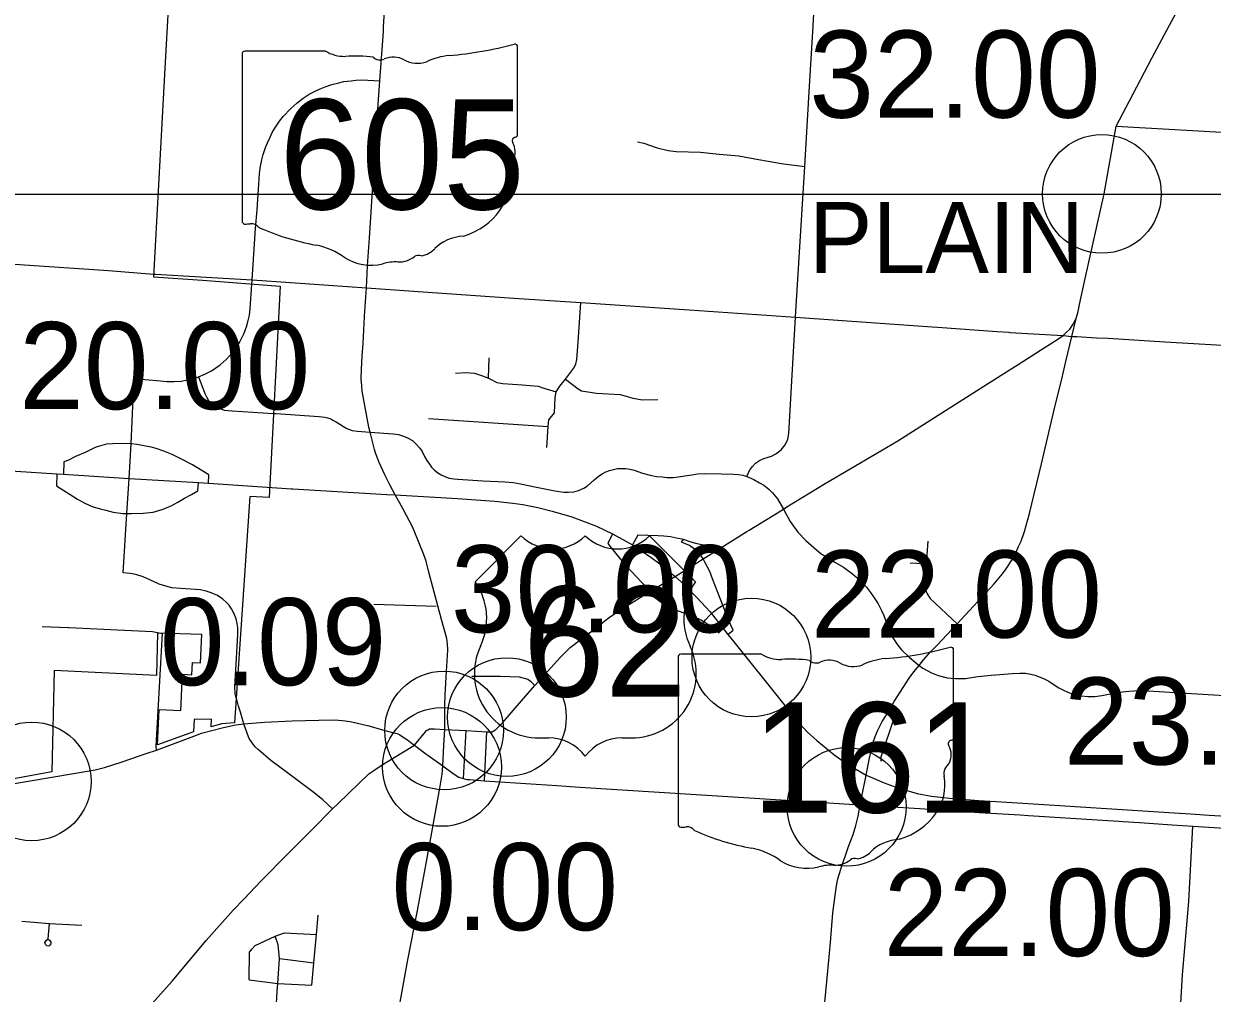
# Model space of a CAD drawing. Extents: x 1729596 to 1934326, y 644115 to 911751.
# Drawn here: x 1876781 to 1891797, y 755402 to 767651 of the extents above; entities that cross this region are included whole.
import ezdxf

# ---------------------------------------------------------------- set-up
doc = ezdxf.new("R2010")
doc.units = 0
for name, color, linetype in [('Default', 7, 'Continuous'), ('GM_X_City_Street', 7, 'Continuous'), ('GM_X_Corporation', 7, 'Continuous'), ('GM_X_County_Road', 7, 'Continuous'), ('GM_X_Interchange_Ramps', 7, 'Continuous'), ('GM_X_State_Route', 7, 'Continuous'), ('GM_X_State_Shield', 7, 'Continuous'), ('GM_X_Township_Road', 7, 'Continuous'), ('GM_X_Township_Text', 7, 'Continuous'), ('GM_X_US_Route', 7, 'Continuous'), ('GM_X_US_Shield', 7, 'Continuous'), ('SC_Scratch1', 7, 'Continuous')]:
    doc.layers.add(name, color=color, linetype=linetype)

msp = doc.modelspace()

# ---------------------------------------------------------------- linework, layer by layer
at = {"layer": 'Default'}
for centre in [(1890403, 765502), (1885974, 759644), (1882885, 758891), (1882091, 758722), (1882065, 758261), (1876881, 758078), (1887178, 757756)]:
    msp.add_circle(centre, 750, dxfattribs=at)
at = {"layer": 'GM_X_City_Street'}
for points in [[(1879665, 764416), (1879710, 765065), (1879729, 765301), (1879750, 765625), (1879761, 765760), (1879771, 765853), (1879788, 765933), (1879805, 766001), (1879835, 766086), (1879859, 766149), (1879892, 766220), (1879921, 766279), (1879962, 766346), (1880013, 766422), (1880059, 766478), (1880153, 766579), (1880231, 766649), (1880311, 766710), (1880387, 766760), (1880463, 766799), (1880524, 766828), (1880587, 766854), (1880672, 766884), (1880760, 766907), (1880826, 766921), (1880916, 766932), (1880978, 766939), (1881052, 766943), (1881281, 766929)], [(1886648, 765849), (1886648, 765849), (1886705, 766792)], [(1884537, 766160), (1884616, 766141), (1884785, 766084), (1884921, 766050), (1885023, 766039), (1885329, 766028), (1885566, 766005), (1885815, 765982), (1886064, 765937), (1886381, 765880), (1886648, 765849)], [(1886535, 764015), (1886648, 765849)], [(1875732, 764675), (1875910, 764665), (1877850, 764535), (1878419, 764488), (1878447, 764486)], [(1878447, 764486), (1879014, 764455), (1879665, 764416), (1880151, 764384), (1881111, 764314)], [(1878163, 762916), (1878174, 763071), (1878179, 763120), (1878188, 763150), (1878212, 763161), (1878309, 763158), (1878510, 763141), (1878589, 763133), (1878681, 763130), (1878773, 763136), (1878847, 763151), (1878925, 763167), (1878990, 763189), (1879067, 763222), (1879152, 763267), (1879262, 763344), (1879339, 763408), (1879385, 763461), (1879429, 763511), (1879473, 763570), (1879511, 763634), (1879563, 763735), (1879595, 763822), (1879613, 763886), (1879631, 763969), (1879641, 764050), (1879661, 764362)], [(1879661, 764362), (1879665, 764416)], [(1881111, 764314), (1881704, 764273), (1882972, 764185), (1883819, 764131), (1885188, 764036), (1886531, 763943), (1888019, 763839), (1888260, 763821), (1888327, 763816)], [(1883388, 762296), (1883407, 762564), (1883413, 762646), (1883485, 762737), (1883495, 762929), (1883506, 763001), (1883554, 763074), (1883625, 763162), (1883727, 763297), (1883754, 763352), (1883770, 763410), (1883786, 763630), (1883819, 764131)], [(1885918, 761930), (1885950, 762007), (1885986, 762058), (1886028, 762100), (1886076, 762133), (1886132, 762158), (1886227, 762188), (1886285, 762218), (1886350, 762269), (1886400, 762333), (1886433, 762402), (1886448, 762475), (1886480, 763064), (1886531, 763943), (1886535, 764015)], [(1888317, 759797), (1888574, 760070), (1889041, 760575), (1889145, 760702), (1889193, 760763), (1889266, 760875), (1889320, 760977), (1889350, 761047), (1889381, 761113), (1889426, 761236), (1889486, 761464), (1889640, 762089), (1889813, 762827), (1889891, 763144), (1889947, 763382), (1890022, 763700)], [(1890022, 763700), (1890022, 763700), (1890087, 763700), (1890335, 763685)], [(1890335, 763685), (1890482, 763677), (1891197, 763632), (1892213, 763572)], [(1882654, 763172), (1882663, 763430)], [(1878990, 763189), (1879042, 763047), (1879067, 762978), (1879088, 762936), (1879116, 762893), (1879150, 762856), (1879201, 762818), (1879242, 762796), (1879277, 762781), (1879318, 762769), (1879365, 762763), (1879414, 762760), (1879935, 762727), (1879968, 762725)], [(1882236, 763236), (1882368, 763246), (1882474, 763235), (1882575, 763205), (1882654, 763172), (1882679, 763162), (1882758, 763119), (1882834, 763104), (1883078, 763090), (1883282, 763071), (1883353, 763049), (1883506, 763001)], [(1883625, 763162), (1883787, 763038), (1883829, 763012), (1884019, 762985), (1884317, 762969), (1884364, 762956), (1884476, 762921), (1884598, 762901), (1884790, 762906)], [(1878138, 762343), (1878163, 762916)], [(1879968, 762725), (1880507, 762691), (1880546, 762687), (1880585, 762680), (1880617, 762671), (1880660, 762658), (1880686, 762644), (1880726, 762622), (1880821, 762562), (1880862, 762539), (1880895, 762525), (1880932, 762513), (1880992, 762502), (1881159, 762491), (1881448, 762470), (1881517, 762460), (1881579, 762441), (1881637, 762416), (1881691, 762384), (1881736, 762345), (1881784, 762289), (1881814, 762246), (1881846, 762184), (1881875, 762133), (1881905, 762086), (1881932, 762051), (1881967, 762016), (1882014, 761977), (1882053, 761952), (1882101, 761932), (1882156, 761912), (1882213, 761901), (1882265, 761897), (1882579, 761878), (1882864, 761862), (1882963, 761854), (1883055, 761839), (1883258, 761798), (1883492, 761750), (1883605, 761732), (1883665, 761731), (1883732, 761739), (1883790, 761755), (1883855, 761785), (1883904, 761815), (1883984, 761884), (1884044, 761934), (1884089, 761966), (1884134, 761989), (1884180, 762008), (1884230, 762021), (1884283, 762030), (1884345, 762034), (1884389, 762031), (1884440, 762024), (1884495, 762009), (1884599, 761974), (1884694, 761947), (1884775, 761933), (1884847, 761925), (1884906, 761919), (1884985, 761920), (1885053, 761926), (1885133, 761938), (1885222, 761954), (1885294, 761964), (1885381, 761969), (1885598, 761964), (1885747, 761960), (1885811, 761956), (1885864, 761946), (1885918, 761930), (1886007, 761891), (1886076, 761853), (1886131, 761820), (1886194, 761772), (1886242, 761724), (1886305, 761647), (1886379, 761520)], [(1881895, 762665), (1883407, 762564)], [(1878084, 761462), (1878113, 761906), (1878138, 762343)], [(1878036, 760713), (1878084, 761462)], [(1886379, 761520), (1886466, 761361), (1886562, 761229), (1886661, 761121), (1886797, 761005), (1886851, 760958), (1887030, 760848), (1887138, 760784), (1887251, 760702), (1887340, 760625), (1887427, 760531), (1887478, 760466), (1887525, 760400), (1887576, 760322), (1887620, 760238), (1887649, 760175), (1887729, 759955), (1887770, 759881), (1887821, 759805), (1887872, 759740), (1887966, 759647), (1888092, 759545)], [(1888203, 761114), (1888183, 760823), (1888168, 760556), (1888174, 760498), (1888194, 760449), (1888233, 760391), (1888574, 760070)], [(1879471, 759112), (1879464, 759135), (1879453, 759190), (1879449, 759274), (1879466, 759560), (1879487, 759936), (1879487, 760024), (1879479, 760075), (1879465, 760133), (1879436, 760206), (1879406, 760259), (1879375, 760304), (1879342, 760340), (1879295, 760379), (1879227, 760427), (1879150, 760462), (1879086, 760482), (1879013, 760497), (1878766, 760517), (1878651, 760525), (1878576, 760544), (1878493, 760570), (1878372, 760627), (1878288, 760665), (1878196, 760691), (1878125, 760704), (1878036, 760713)], [(1887979, 760842), (1888148, 760830), (1888183, 760823)], [(1881203, 760320), (1881991, 760292)], [(1877013, 760036), (1877343, 760021), (1877352, 760021)], [(1877352, 760021), (1878407, 759972), (1878533, 759946)], [(1878456, 758475), (1878452, 758525), (1878482, 759044), (1878533, 759946)], [(1887361, 757846), (1887425, 758159), (1887466, 758371), (1887505, 758547), (1887539, 758646), (1887573, 758725), (1887628, 758837), (1887717, 758980), (1887780, 759088), (1887969, 759385), (1888026, 759461), (1888092, 759545), (1888148, 759613), (1888239, 759714), (1888317, 759797)], [(1888092, 759545), (1888140, 759510), (1888249, 759452), (1888332, 759418), (1888447, 759389), (1888553, 759378), (1888679, 759379), (1888837, 759404), (1889005, 759421), (1889112, 759431), (1889269, 759442), (1889366, 759447), (1889438, 759445), (1889506, 759434), (1889561, 759420), (1889673, 759375), (1889731, 759344), (1889800, 759297), (1889857, 759261), (1889927, 759226), (1890003, 759195), (1890065, 759176), (1890146, 759159), (1890224, 759152), (1890312, 759152), (1890401, 759162), (1890529, 759188), (1890630, 759206), (1890741, 759220), (1890808, 759222), (1890902, 759225), (1890988, 759222), (1891674, 759179), (1892879, 759110)], [(1882444, 759407), (1882804, 759410), (1883040, 759399), (1883148, 759370), (1883183, 759346), (1883236, 759291)], [(1879562, 758807), (1879521, 758953), (1879494, 759029), (1879471, 759112)], [(1878931, 758651), (1879028, 758687), (1879287, 758754), (1879455, 758792), (1879562, 758807), (1879822, 758827), (1880172, 758844)], [(1880681, 757732), (1880558, 757847), (1880515, 757884), (1880434, 757947), (1880113, 758186), (1879902, 758343), (1879745, 758477), (1879703, 758515), (1879665, 758565), (1879629, 758622), (1879606, 758675), (1879562, 758807)], [(1880172, 758844), (1880174, 758844), (1880508, 758852), (1880708, 758856), (1880809, 758848), (1880903, 758837), (1880996, 758816), (1881142, 758779), (1881315, 758732)], [(1875399, 757881), (1875406, 757881), (1875693, 757917), (1876589, 758040), (1877681, 758226), (1877801, 758254), (1878022, 758324), (1878327, 758429), (1878456, 758475), (1878931, 758651)], [(1881315, 758732), (1881441, 758698), (1881497, 758682), (1881531, 758666), (1881589, 758628), (1881629, 758602), (1881691, 758555)], [(1882074, 758277), (1882074, 758277), (1882089, 758537), (1882099, 758734)], [(1882335, 758115), (1882371, 758720)], [(1882602, 758086), (1882630, 758704)], [(1881691, 758555), (1881716, 758535), (1881845, 758441), (1882074, 758277), (1882205, 758177), (1882276, 758134), (1882305, 758123), (1882335, 758115), (1882345, 758113)], [(1881920, 757341), (1882038, 757991), (1882054, 758096), (1882066, 758170), (1882074, 758277)], [(1882345, 758113), (1882389, 758104), (1882414, 758101), (1882602, 758086), (1883515, 758025)], [(1883515, 758025), (1883808, 758006), (1887349, 757783)], [(1886878, 755025), (1886935, 755638), (1886973, 756045), (1887005, 756417), (1887040, 756698), (1887049, 756760), (1887068, 756847), (1887103, 756969), (1887201, 757255), (1887260, 757407), (1887294, 757522), (1887322, 757641), (1887349, 757783), (1887361, 757846)], [(1887349, 757783), (1888438, 757713)], [(1888438, 757713), (1888853, 757687)], [(1888853, 757687), (1889372, 757654)], [(1889476, 757647), (1890410, 757587)], [(1890617, 757574), (1890669, 757571)], [(1890877, 757558), (1891292, 757531)], [(1881535, 755289), (1881632, 755826), (1881755, 756447), (1881874, 757087), (1881920, 757341)], [(1880419, 755503), (1880447, 755788), (1880480, 756143), (1880501, 756387)], [(1876757, 756314), (1877104, 756285), (1877516, 756262)], [(1877054, 756019), (1877048, 756042), (1877063, 756067), (1877091, 756089), (1877104, 756285)], [(1877093, 756081), (1877106, 756072), (1877123, 756051), (1877123, 756027), (1877112, 756009), (1877096, 755998), (1877071, 756001), (1877054, 756016), (1877054, 756019)], [(1879667, 755962), (1879706, 756004), (1879957, 756121), (1880074, 756164), (1880480, 756143)], [(1879971, 755193), (1879982, 755427), (1879989, 755523), (1880013, 755841), (1879993, 756013), (1879957, 756121)], [(1879628, 755573), (1879634, 755920), (1879667, 755962)], [(1880013, 755841), (1880447, 755788)], [(1879628, 755573), (1879989, 755523), (1880419, 755503)]]:
    msp.add_lwpolyline(points, dxfattribs=at)
at = {"layer": 'GM_X_Corporation'}
msp.add_lwpolyline([(1878604, 767840), (1878567, 767165), (1878418, 764455), (1879037, 764411), (1880021, 764338), (1879881, 761666), (1879639, 761678), (1879444, 758819), (1879278, 758804), (1879148, 758770), (1879153, 758864), (1878932, 758860), (1878924, 758703), (1878472, 758542), (1878492, 758986), (1878767, 758973), (1878788, 759432), (1878904, 759426), (1878911, 759580), (1879012, 759575), (1879029, 759933), (1878472, 759950), (1878456, 759416), (1877166, 759480), (1877134, 758199), (1876609, 758104)], dxfattribs=at)
at = {"layer": 'GM_X_County_Road'}
for points in [[(1890022, 763700), (1890077, 763927)], [(1888327, 763816), (1889078, 763761), (1889226, 763753)], [(1889226, 763753), (1889240, 763752), (1889913, 763712)], [(1889913, 763712), (1890022, 763700)], [(1887619, 758330), (1887615, 758344), (1887613, 758387), (1887777, 758876), (1887779, 758913), (1887771, 758938), (1887751, 758962), (1887717, 758980)], [(1889372, 757654), (1889476, 757647)], [(1890410, 757587), (1890617, 757574)], [(1890669, 757571), (1890877, 757558)], [(1890890, 747320), (1890890, 747323), (1890931, 747885), (1890949, 748370), (1890978, 749335), (1891096, 750643), (1891349, 754421), (1891423, 755633), (1891501, 756560), (1891551, 757514)], [(1891292, 757531), (1891551, 757514), (1893306, 757404), (1893425, 757394), (1893891, 757364)]]:
    msp.add_lwpolyline(points, dxfattribs=at)
at = {"layer": 'GM_X_Interchange_Ramps'}
for points in [[(1878138, 762343), (1878066, 762347), (1877903, 762344), (1877828, 762338), (1877739, 762316), (1877683, 762296), (1877556, 762236), (1877436, 762183), (1877347, 762139), (1877285, 762117), (1877284, 761959)], [(1879114, 761846), (1879119, 761952), (1878912, 762080), (1878774, 762152), (1878656, 762208), (1878551, 762252), (1878455, 762286), (1878392, 762303), (1878208, 762336), (1878138, 762343)], [(1877197, 761965), (1877193, 761811), (1877459, 761646), (1877551, 761596), (1877647, 761553), (1877746, 761521), (1877818, 761505), (1877911, 761482), (1878032, 761463), (1878084, 761462)], [(1878084, 761462), (1878144, 761464), (1878288, 761467), (1878415, 761480), (1878544, 761519), (1878652, 761564), (1878729, 761606), (1878811, 761657), (1878898, 761705), (1878982, 761748), (1878987, 761854)], [(1884220, 761207), (1884160, 761084), (1884202, 761029), (1884294, 760916), (1884389, 760808), (1884465, 760727), (1884647, 760528), (1884681, 760472)], [(1885553, 761009), (1885527, 761051), (1885412, 761058), (1885348, 761066), (1885290, 761081), (1885215, 761102), (1885117, 761134), (1885029, 761153), (1884951, 761167), (1884868, 761177), (1884790, 761183), (1884540, 761188), (1884472, 761066)], [(1885363, 760891), (1885318, 760961), (1885257, 761011), (1885191, 761058), (1885093, 761103), (1885117, 761134)], [(1885678, 759935), (1885745, 759990), (1885695, 760098), (1885484, 760640), (1885448, 760729), (1885383, 760855), (1885363, 760891)], [(1884681, 760472), (1884711, 760433), (1884765, 760394), (1884851, 760331), (1884936, 760283), (1885028, 760241), (1885245, 760161), (1885344, 760115), (1885456, 760044), (1885563, 759955), (1885618, 760010)]]:
    msp.add_lwpolyline(points, dxfattribs=at)
at = {"layer": 'GM_X_State_Route'}
for points in [[(1881324, 767554), (1881328, 767607), (1881358, 768155), (1881361, 768238)], [(1881111, 764314), (1881125, 764593), (1881150, 764948), (1881252, 766514), (1881281, 766929), (1881324, 767554)], [(1881087, 763959), (1881111, 764314)], [(1881057, 763452), (1881067, 763610), (1881086, 763947), (1881087, 763959)], [(1881475, 761698), (1881405, 761826), (1881342, 761950), (1881270, 762108), (1881231, 762216), (1881213, 762273), (1881159, 762491), (1881142, 762556), (1881057, 763011), (1881051, 763075), (1881045, 763164), (1881047, 763288), (1881057, 763452)], [(1874034, 761315), (1874400, 761488), (1874766, 761657), (1874922, 761724), (1875108, 761792), (1875262, 761840), (1875473, 761897), (1875610, 761930), (1875791, 761963), (1875997, 761991), (1876175, 762006), (1876381, 762012), (1876681, 761999), (1877197, 761965), (1877284, 761959), (1878113, 761906), (1878987, 761854), (1879114, 761846), (1880163, 761777)], [(1880163, 761777), (1880182, 761776), (1881370, 761704)], [(1881370, 761704), (1881475, 761698), (1882262, 761651), (1882733, 761619), (1882960, 761595), (1883087, 761577), (1883275, 761541), (1883458, 761495), (1883706, 761420), (1884019, 761304), (1884220, 761207), (1884472, 761066), (1884704, 760912), (1884834, 760815), (1884933, 760734)], [(1881904, 760707), (1881863, 760863), (1881831, 760952), (1881785, 761066), (1881696, 761287), (1881574, 761517), (1881475, 761698)], [(1882133, 759816), (1882127, 759886), (1882057, 760124), (1881904, 760707)], [(1884933, 760734), (1885012, 760668), (1885130, 760561), (1885221, 760466), (1885286, 760404), (1885452, 760222), (1885618, 760010), (1885678, 759935), (1885754, 759843), (1886364, 759080), (1886567, 758825), (1886685, 758701), (1886799, 758594), (1887014, 758420), (1887181, 758302), (1887425, 758159)], [(1882107, 759167), (1882118, 759401), (1882140, 759736), (1882133, 759816)], [(1882099, 758734), (1882101, 759040), (1882107, 759167)], [(1887425, 758159), (1887473, 758138)], [(1887473, 758138), (1887652, 758059), (1887835, 757991), (1888067, 757925), (1888249, 757891), (1888476, 757865), (1888849, 757839)], [(1888849, 757839), (1889133, 757819), (1889803, 757778), (1891315, 757680)], [(1891315, 757680), (1891524, 757667)], [(1891524, 757667), (1891758, 757652), (1892259, 757623)]]:
    msp.add_lwpolyline(points, dxfattribs=at)
at = {"layer": 'GM_X_State_Shield'}
for p, q in [((1883020, 766254), (1883020, 767359)), ((1879540, 767270), (1879540, 765157)), ((1880593, 767307), (1879574, 767307)), ((1883020, 766254), (1883020, 766254)), ((1886102, 759686), (1885083, 759686)), ((1888529, 758633), (1888529, 759738)), ((1885049, 759650), (1885049, 757536)), ((1888529, 758633), (1888529, 758633))]:
    msp.add_line(p, q, dxfattribs=at)
for centre, major_axis, start_param, end_param in [((1881780, 770188), (3691, 0), 4.814394, 5.042369), ((1882982, 767364), (38.7, 0), 6.141152, 7.989035), ((1879580, 767275), (40.3, 0), 1.712693, 3.28349), ((1880836, 767552), (391, 0), 4.042523, 4.731795), ((1880966, 766120), (1404, 0), 1.404758, 1.657858), ((1881284, 767286), (113, 0), 3.836095, 5.185415), ((1881450, 767042), (235, 0), 0.950623, 2.079405), ((1881753, 767377), (282, 0), 4.081561, 5.145723), ((1882251, 766661), (743, 0), 1.699011, 2.107814), ((1883011, 766173), (60, 0), 1.883978, 3.671073), ((1882630, 766033), (360, 0), 5.934695, 6.695948), ((1882979, 766249), (41.5, 0), 5.05454, 6.418171), ((1883159, 765791), (262, 0), 2.387724, 3.262537), ((1881987, 765650), (923, 0), 5.101752, 6.440018), ((1879580, 765153), (40.7, 0), 3.00124, 4.508301), ((1879586, 765369), (310, 0), 4.665946, 4.897461), ((1879650, 765035), (112, 0), 0.519207, 1.627899), ((1881063, 766934), (2665, 0), 4.195997, 4.488961), ((1882376, 764564), (506, 0), 1.647645, 2.488434), ((1880268, 764208), (834, 0), 0.823519, 1.323587), ((1881736, 764952), (298, 0), 4.937069, 5.64225), ((1881170, 765025), (529, 0), 4.026481, 4.996735), ((1881476, 764294), (435, 0), 1.495662, 1.94098), ((1881515, 764867), (282, 0), 4.691044, 5.507374), ((1881770, 764662), (79.4, 0), 1.147584, 2.315152), ((1885088, 759654), (40.3, 0), 1.712693, 3.28349), ((1886345, 759931), (391, 0), 4.042523, 4.731795), ((1887289, 762567), (3691, 0), 4.814394, 5.042369), ((1888490, 759743), (38.7, 0), 6.141152, 7.989035), ((1886474, 758500), (1404, 0), 1.404758, 1.657858), ((1886793, 759665), (113, 0), 3.836095, 5.185415), ((1886959, 759421), (235, 0), 0.950623, 2.079405), ((1887262, 759756), (282, 0), 4.081561, 5.145723), ((1887760, 759041), (743, 0), 1.699011, 2.107814), ((1888488, 758629), (41.5, 0), 5.05454, 6.418171), ((1888520, 758552), (60, 0), 1.883978, 3.671073), ((1888139, 758412), (360, 0), 5.934695, 6.695948), ((1888668, 758170), (262, 0), 2.387724, 3.262537), ((1887496, 758030), (923, 0), 5.101752, 6.440018), ((1885089, 757532), (40.7, 0), 3.00124, 4.508301), ((1885095, 757748), (310, 0), 4.665946, 4.897461), ((1885158, 757415), (112, 0), 0.519207, 1.627899), ((1886572, 759313), (2665, 0), 4.195997, 4.488961), ((1887885, 756943), (506, 0), 1.647645, 2.488434), ((1885777, 756587), (834, 0), 0.823519, 1.323587), ((1887278, 757041), (79.4, 0), 1.147584, 2.315152), ((1887245, 757332), (298, 0), 4.937069, 5.64225), ((1886679, 757404), (529, 0), 4.026481, 4.996735), ((1886985, 756673), (435, 0), 1.495662, 1.94098), ((1887023, 757246), (282, 0), 4.691044, 5.507374)]:
    msp.add_ellipse(centre, major_axis=major_axis, ratio=0.8, start_param=start_param, end_param=end_param, dxfattribs=at)
at = {"layer": 'GM_X_Township_Road'}
for points in [[(1886705, 766792), (1886750, 767555), (1886850, 769340), (1886945, 770931), (1886981, 771591), (1887010, 772079), (1887174, 774834), (1887165, 774869), (1887135, 774898), (1887133, 774899)], [(1890584, 766357), (1893842, 766172)]]:
    msp.add_lwpolyline(points, dxfattribs=at)
at = {"layer": 'GM_X_US_Route'}
for points in [[(1890752, 766679), (1891033, 767215), (1891258, 767633), (1891448, 767988), (1891939, 768900), (1891995, 769008), (1892238, 769458), (1892242, 769476), (1892275, 769894), (1892301, 770323), (1892323, 770411), (1892348, 770477), (1892426, 770551), (1893210, 771367), (1893603, 771698), (1893929, 771992), (1893990, 772034), (1894050, 772066), (1894135, 772102), (1894659, 772333), (1894933, 772460), (1895161, 772565)], [(1890193, 764431), (1890430, 765504), (1890584, 766357), (1890752, 766679)], [(1889952, 763750), (1889996, 763794), (1890039, 763857), (1890077, 763927), (1890101, 764016), (1890121, 764104), (1890193, 764431)], [(1889344, 763348), (1889625, 763526), (1889799, 763638), (1889857, 763675), (1889913, 763712), (1889952, 763750)], [(1887539, 762214), (1887825, 762381), (1888335, 762706), (1889128, 763212), (1889344, 763348)], [(1886423, 761547), (1886907, 761844), (1887539, 762214)], [(1886248, 761439), (1886379, 761520), (1886423, 761547)], [(1885944, 761252), (1886248, 761439)], [(1885170, 760768), (1885363, 760891), (1885553, 761009), (1885915, 761235), (1885944, 761252)], [(1884075, 760070), (1884166, 760143), (1884326, 760252), (1884523, 760373), (1884681, 760472), (1885012, 760668), (1885170, 760768)], [(1883520, 759603), (1883562, 759650), (1883686, 759770), (1883963, 759981), (1884075, 760070)], [(1883070, 759098), (1883236, 759291), (1883520, 759603)], [(1882832, 758823), (1883070, 759098)], [(1881716, 758535), (1881856, 758704), (1881871, 758720), (1881884, 758730), (1881906, 758741), (1881972, 758742), (1882099, 758734), (1882371, 758720), (1882630, 758704), (1882699, 758706), (1882746, 758733), (1882810, 758797), (1882832, 758823)], [(1880757, 757805), (1881141, 758174), (1881205, 758217), (1881309, 758288), (1881557, 758441), (1881716, 758535)], [(1876171, 751557), (1876256, 751744), (1876325, 751910), (1876506, 752212), (1876807, 752667), (1876946, 752881), (1877196, 753260), (1877279, 753413), (1877324, 753507), (1877439, 753872), (1877494, 754090), (1877534, 754213), (1877567, 754283), (1877589, 754326), (1877657, 754437), (1878655, 755556), (1879084, 756067), (1879427, 756451), (1879564, 756594), (1879778, 756816), (1880124, 757173), (1880423, 757471), (1880681, 757732), (1880757, 757805)]]:
    msp.add_lwpolyline(points, dxfattribs=at)
at = {"layer": 'GM_X_US_Shield'}
for p, q in [((1883063, 761182), (1882483, 760601)), ((1885268, 760601), (1884688, 761182)), ((1883295, 758629), (1883411, 758629)), ((1884340, 758629), (1884456, 758629))]:
    msp.add_line(p, q, dxfattribs=at)
for centre, radius, start, end in [((1883470, 761596), 580, 225.573, 314.427), ((1884282, 761596), 580, 225.573, 314.427), ((1881818, 760136), 812, 334.5471, 35.0009), ((1885933, 760136), 812, 144.9991, 205.4529), ((1883286, 759441), 812, 154.8319, 270.6383), ((1884465, 759441), 812, 269.3617, 25.1681), ((1883411, 758049), 580, 36.8699, 90), ((1884340, 758049), 580, 90, 143.1301)]:
    msp.add_arc(centre, radius, start, end, dxfattribs=at)
at = {"layer": 'SC_Scratch1'}
msp.add_lwpolyline([(1729596, 899996), (1925846, 899996), (1925846, 765496), (1729596, 765496)], close=True, dxfattribs=at)

# ---------------------------------------------------------------- texts
at = {"layer": 'Default'}
for s, p in [('32.00', (1886705, 766465)), ('20.00', (1876721, 762782)), ('30.00', (1882176, 759962)), ('22.00', (1886724, 759896)), ('0.09', (1878500, 759294)), ('23.62', (1889923, 758291)), ('0.00', (1881427, 756199)), ('22.00', (1887644, 755872))]:
    msp.add_text(s, height=1100, dxfattribs=at).set_placement(p)
at = {"layer": 'GM_X_State_Shield'}
for s, p in [('605', (1880008, 765306)), ('161', (1885979, 757685))]:
    msp.add_text(s, height=1392.2, dxfattribs=at).set_placement(p)
at = {"layer": 'GM_X_Township_Text'}
msp.add_text('PLAIN', height=900, rotation=0, dxfattribs=at).set_placement((1886701, 764501))
at = {"layer": 'GM_X_US_Shield'}
msp.add_text('62', height=1392.2, dxfattribs=at).set_placement((1883087, 759151))

doc.saveas('drawing.dxf')
